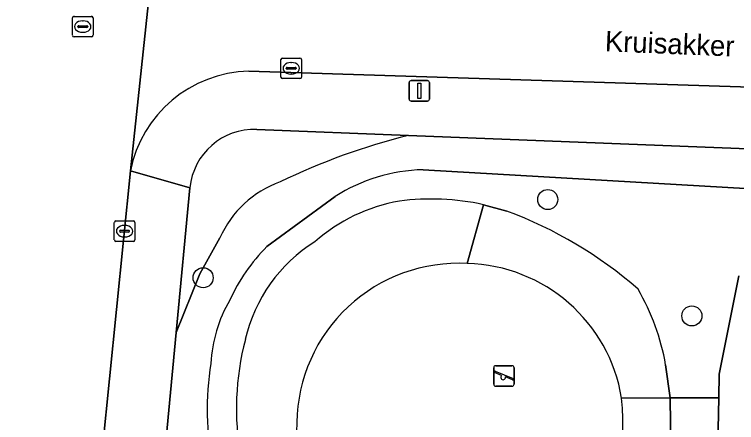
# Model space of a CAD drawing. Extents: x 161354 to 162026, y 386504 to 387460.
# Drawn here: x 161786.68 to 161821.9, y 386671.93 to 386691.82 of the extents above; entities that cross this region are included whole.
import ezdxf

# ---------------------------------------------------------------- set-up
doc = ezdxf.new("R2010")
doc.units = 0
for name, color, linetype in [('IMGEO_Boom', 7, 'Continuous'), ('IMGEO_Groenvoorziening', 7, 'Continuous'), ('IMGEO_Kolk', 7, 'Continuous'), ('IMGEO_Lichtmast', 7, 'Continuous'), ('IMGEO_Openbare_ruimte_label', 7, 'Continuous'), ('IMGEO_Rijbaan_lokaal_open', 7, 'Continuous'), ('IMGEO_Rioolput', 7, 'Continuous'), ('IMGEO_Speelvoorziening', 7, 'Continuous'), ('IMGEO_Terreindeel_zand', 7, 'Continuous'), ('IMGEO_Voetpad_open', 7, 'Continuous')]:
    doc.layers.add(name, color=color, linetype=linetype)

msp = doc.modelspace()

# ---------------------------------------------------------------- linework, layer by layer
at = {"layer": 'IMGEO_Boom'}
for centre in [(161812.691, 386682.799), (161795.883, 386678.989), (161819.719, 386677.127)]:
    msp.add_circle(centre, 0.489, dxfattribs=at)
at = {"layer": 'IMGEO_Groenvoorziening'}
for points in [[(161805.898, 386685.926), (161798.5, 386686.219)], [(161847.67, 386684.273), (161805.898, 386685.926)], [(161806.613, 386684.252), (161823.71, 386683.249), (161830.869, 386683.049), (161844.527, 386682.094)], [(161844.527, 386682.094), (161830.869, 386683.049), (161823.71, 386683.249), (161806.613, 386684.252)], [(161795.239, 386683.365), (161794.575, 386676.324), (161795.73, 386679.18), (161796.7, 386680.929)], [(161798.996, 386680.503), (161802.318, 386682.944)], [(161802.318, 386682.944), (161798.996, 386680.503)], [(161810.694, 386682.234), (161809.555, 386682.549), (161808.768, 386679.681)], [(161808.768, 386679.681), (161809.555, 386682.549)], [(161809.555, 386682.549), (161810.694, 386682.234)], [(161796.7, 386680.929), (161795.73, 386679.18), (161794.575, 386676.324), (161793.779, 386667.892), (161795.722, 386664.664), (161797.941, 386662.551), (161798.786, 386661.861), (161800.731, 386660.857), (161802.779, 386660.084)], [(161818.44, 386674.743), (161818.659, 386673.135), (161821.032, 386673.136), (161821.057, 386674.288), (161822.014, 386679.075)], [(161822.014, 386679.075), (161821.057, 386674.288), (161821.032, 386673.136), (161820.786, 386661.643), (161820.598, 386660.631), (161820.986, 386660.626), (161821.325, 386660.557), (161821.661, 386660.288), (161821.818, 386659.888), (161821.756, 386659.468), (161822.073, 386655.022), (161822.3, 386654.156), (161822.694, 386653.609), (161823.442, 386653.118), (161824.186, 386652.971), (161830.95, 386651.973), (161830.894, 386650.104), (161840.176, 386650.249), (161841.466, 386650.603), (161843.451, 386650.661)], [(161816.293, 386673.121), (161818.659, 386673.135), (161818.44, 386674.743)], [(161818.392, 386663.44), (161818.242, 386664.216), (161817.169, 386666.136), (161818.703, 386669.37), (161818.659, 386673.135), (161816.293, 386673.121)]]:
    msp.add_lwpolyline(points, dxfattribs=at)
msp.add_lwpolyline([(161820.598, 386660.631), (161820.786, 386661.643), (161821.032, 386673.136), (161818.659, 386673.135), (161818.703, 386669.37), (161817.169, 386666.136), (161818.242, 386664.216), (161818.636, 386664.494), (161818.71, 386664.406), (161818.829, 386664.245), (161818.933, 386664.073), (161819.021, 386663.893), (161819.093, 386663.705), (161819.147, 386663.512), (161819.185, 386663.315), (161819.204, 386663.115), (161819.205, 386662.914), (161819.189, 386662.714), (161819.12, 386660.65)], close=True, dxfattribs=at)
for centre, radius, start, end in [((161798.377, 386683.069), 3.152, 87.7683, 174.616), ((161813.57, 386654.997), 31.866, 103.9305, 115.9269), ((161813.57, 386654.997), 31.866, 103.9305, 115.9269), ((161806.809, 386675.902), 8.353, 91.3471, 122.5281), ((161806.809, 386675.902), 8.353, 91.3471, 122.5281), ((161801.34, 386678.877), 5.073, 109.6111, 156.1422), ((161801.34, 386678.877), 5.073, 109.6111, 156.1422), ((161807.029, 386671.17), 11.656, 77.4838, 97.7699), ((161807.029, 386671.17), 11.656, 77.4838, 97.7699), ((161806.915, 386674.383), 8.463, 99.9455, 131.2904), ((161806.915, 386674.383), 8.463, 99.9455, 131.2904), ((161803.601, 386663.018), 20.483, 48.8001, 69.7396), ((161803.601, 386663.018), 20.483, 48.8001, 69.7396), ((161805.349, 386674.297), 7.596, 121.9498, 167.2526), ((161805.349, 386674.297), 7.596, 121.9498, 167.2526), ((161805.019, 386674.39), 8.582, 134.5779, 155.9109), ((161805.019, 386674.39), 8.582, 134.5779, 155.9109), ((161808.334, 386671.809), 7.884, 86.8475, 179.125), ((161808.568, 386671.855), 7.828, 9.3036, 88.5352), ((161807.712, 386672.913), 10.883, 9.6798, 30.4585), ((161807.712, 386672.913), 10.883, 9.6798, 30.4585), ((161802.972, 386674.481), 6.718, 149.4749, 177.2017), ((161802.972, 386674.481), 6.718, 149.4749, 177.2017), ((161810.952, 386672.583), 13.445, 165.397, 189.903), ((161810.952, 386672.583), 13.445, 165.397, 189.903), ((161809.763, 386672.557), 13.687, 170.5283, 191.7045), ((161809.763, 386672.557), 13.687, 170.5283, 191.7045), ((161807.546, 386672.061), 8.811, 315.5422, 6.9094), ((161808.158, 386671.423), 7.724, 176.2445, 280.9606)]:
    msp.add_arc(centre, radius, start, end, dxfattribs=at)
at = {"layer": 'IMGEO_Kolk'}
for p, q in [((161799.679, 386688.772), (161799.679, 386689.624)), ((161799.754, 386689.698), (161800.606, 386689.698)), ((161800.167, 386689.478), (161800.192, 386689.478)), ((161800.68, 386689.624), (161800.68, 386688.772)), ((161799.938, 386689.192), (161799.938, 386689.204)), ((161800.376, 386689.155), (161799.978, 386689.155)), ((161799.981, 386689.241), (161800.379, 386689.241)), ((161800.422, 386689.204), (161800.422, 386689.192)), ((161800.19, 386688.918), (161800.165, 386688.918)), ((161800.606, 386688.698), (161799.754, 386688.698)), ((161791.627, 386681.758), (161792.479, 386681.758)), ((161791.552, 386680.832), (161791.552, 386681.684)), ((161792.04, 386681.538), (161792.065, 386681.538)), ((161792.553, 386681.684), (161792.553, 386680.832)), ((161791.811, 386681.252), (161791.811, 386681.264)), ((161792.249, 386681.215), (161791.851, 386681.215)), ((161791.854, 386681.301), (161792.252, 386681.301)), ((161792.295, 386681.264), (161792.295, 386681.252)), ((161792.479, 386680.758), (161791.627, 386680.758)), ((161792.063, 386680.978), (161792.038, 386680.978))]:
    msp.add_line(p, q, dxfattribs=at)
for points in [[(161799.679, 386688.772), (161799.679, 386689.624)], [(161799.754, 386689.698), (161800.606, 386689.698)], [(161800.68, 386689.624), (161800.68, 386688.772)], [(161800.606, 386688.698), (161799.754, 386688.698)], [(161791.627, 386681.758), (161792.479, 386681.758)], [(161791.552, 386680.832), (161791.552, 386681.684)], [(161792.553, 386681.684), (161792.553, 386680.832)], [(161792.479, 386680.758), (161791.627, 386680.758)]]:
    msp.add_lwpolyline(points, dxfattribs=at)
for centre, radius, start, end in [((161799.756, 386689.622), 0.0765, 91.552, 178.448), ((161799.756, 386689.622), 0.0765, 91.552, 178.448), ((161800.604, 386689.622), 0.0765, 1.552, 88.448), ((161800.604, 386689.622), 0.0765, 1.552, 88.448), ((161799.978, 386689.201), 0.0403, 85.8775, 175.7526), ((161799.975, 386689.191), 0.0366, 178.938, 274.7102), ((161800.379, 386689.198), 0.043, 264.8664, 352.4533), ((161800.383, 386689.203), 0.0386, 1.7309, 96.639), ((161799.756, 386688.774), 0.0765, 181.552, 268.448), ((161799.756, 386688.774), 0.0765, 181.552, 268.448), ((161800.604, 386688.774), 0.0765, 271.552, 358.448), ((161800.604, 386688.774), 0.0765, 271.552, 358.448), ((161791.629, 386681.682), 0.0765, 91.552, 178.448), ((161791.629, 386681.682), 0.0765, 91.552, 178.448), ((161792.477, 386681.682), 0.0765, 1.552, 88.448), ((161792.477, 386681.682), 0.0765, 1.552, 88.448), ((161791.851, 386681.261), 0.0403, 85.8775, 175.7526), ((161791.848, 386681.251), 0.0366, 178.938, 274.7102), ((161792.252, 386681.258), 0.043, 264.8664, 352.4533), ((161792.256, 386681.263), 0.0386, 1.7309, 96.639), ((161791.629, 386680.834), 0.0765, 181.552, 268.448), ((161791.629, 386680.834), 0.0765, 181.552, 268.448), ((161792.477, 386680.834), 0.0765, 271.552, 358.448), ((161792.477, 386680.834), 0.0765, 271.552, 358.448)]:
    msp.add_arc(centre, radius, start, end, dxfattribs=at)
for centre, major_axis, ratio, start_param, end_param in [((161800.166, 386689.198), (-0.387, 0.002), 0.722429, 4.712389, 7.853982), ((161800.191, 386689.198), (-0.39, 0.002), 0.717154, 1.570796, 4.712389), ((161792.039, 386681.258), (-0.387, 0.002), 0.722429, 4.712389, 7.853982), ((161792.064, 386681.258), (-0.39, 0.002), 0.717154, 1.570796, 4.712389)]:
    msp.add_ellipse(centre, major_axis=major_axis, ratio=ratio, start_param=start_param, end_param=end_param, dxfattribs=at)
at = {"layer": 'IMGEO_Lichtmast'}
for p, q in [((161805.931, 386687.7), (161805.931, 386688.5)), ((161805.931, 386688.5), (161805.931, 386687.7)), ((161806.031, 386688.6), (161806.821, 386688.6)), ((161806.821, 386688.6), (161806.031, 386688.6)), ((161806.921, 386688.5), (161806.921, 386687.7)), ((161806.921, 386687.7), (161806.921, 386688.5)), ((161806.821, 386687.6), (161806.031, 386687.6)), ((161806.031, 386687.6), (161806.821, 386687.6))]:
    msp.add_line(p, q, dxfattribs=at)
msp.add_lwpolyline([(161806.351, 386688.475), (161806.501, 386688.475), (161806.501, 386687.725), (161806.351, 386687.725), (161806.351, 386688.475)], dxfattribs=at)
for centre, start, end in [((161806.031, 386688.5), 90, 180), ((161806.031, 386688.5), 90, 180), ((161806.821, 386688.5), 0, 90), ((161806.821, 386688.5), 360, 90), ((161806.031, 386687.7), 180, 270), ((161806.031, 386687.7), 180, 270), ((161806.821, 386687.7), 270, 0), ((161806.821, 386687.7), 270, 0)]:
    msp.add_arc(centre, 0.1, start, end, dxfattribs=at)
at = {"layer": 'IMGEO_Rijbaan_lokaal_open'}
msp.add_lwpolyline([(161798.13, 386741.172), (161798.266, 386742.482), (161799.047, 386750), (161799.477, 386754.186), (161801.237, 386771.333), (161794.403, 386771.693), (161792.01, 386750), (161789.803, 386728.701), (161788.482, 386715.948), (161786.624, 386698.019), (161784.434, 386674.841), (161784.094, 386671.248), (161782.825, 386657.818), (161789.606, 386657.165), (161792.334, 386684.195), (161794.081, 386700.543), (161794.13, 386700.862), (161794.961, 386709.575), (161796.448, 386724.974), (161796.589, 386726.34)], close=True, dxfattribs=at)
for points in [[(161794.13, 386700.862), (161794.081, 386700.543), (161792.334, 386684.195)], [(161798.109, 386689.06), (161823.113, 386688.258), (161847.557, 386687.271), (161847.757, 386692.233)]]:
    msp.add_lwpolyline(points, dxfattribs=at)
msp.add_arc((161798.273, 386683.005), 6.058, 91.5558, 168.6674, dxfattribs=at)
at = {"layer": 'IMGEO_Rioolput'}
for p, q in [((161789.511, 386690.804), (161789.511, 386691.656)), ((161789.586, 386691.73), (161790.438, 386691.73)), ((161790.512, 386691.656), (161790.512, 386690.804)), ((161789.77, 386691.224), (161789.77, 386691.236)), ((161789.813, 386691.273), (161790.211, 386691.273)), ((161789.999, 386691.51), (161790.024, 386691.51)), ((161790.254, 386691.236), (161790.254, 386691.224)), ((161790.208, 386691.187), (161789.81, 386691.187)), ((161790.022, 386690.95), (161789.997, 386690.95)), ((161790.438, 386690.73), (161789.586, 386690.73))]:
    msp.add_line(p, q, dxfattribs=at)
for points in [[(161789.511, 386690.804), (161789.511, 386691.656)], [(161789.586, 386691.73), (161790.438, 386691.73)], [(161790.512, 386691.656), (161790.512, 386690.804)], [(161790.438, 386690.73), (161789.586, 386690.73)]]:
    msp.add_lwpolyline(points, dxfattribs=at)
for centre, radius, start, end in [((161789.588, 386691.654), 0.0765, 91.552, 178.448), ((161789.588, 386691.654), 0.0765, 91.552, 178.448), ((161790.436, 386691.654), 0.0765, 1.552, 88.448), ((161790.436, 386691.654), 0.0765, 1.552, 88.448), ((161789.81, 386691.233), 0.0403, 85.8775, 175.7526), ((161790.215, 386691.235), 0.0386, 1.7309, 96.639), ((161789.807, 386691.223), 0.0366, 178.938, 274.7102), ((161790.211, 386691.23), 0.043, 264.8664, 352.4533), ((161789.588, 386690.806), 0.0765, 181.552, 268.448), ((161789.588, 386690.806), 0.0765, 181.552, 268.448), ((161790.436, 386690.806), 0.0765, 271.552, 358.448), ((161790.436, 386690.806), 0.0765, 271.552, 358.448)]:
    msp.add_arc(centre, radius, start, end, dxfattribs=at)
for centre, major_axis, ratio, start_param, end_param in [((161789.998, 386691.23), (-0.387, 0.002), 0.722429, 4.712389, 7.853982), ((161790.023, 386691.23), (-0.39, 0.002), 0.717154, 1.570796, 4.712389)]:
    msp.add_ellipse(centre, major_axis=major_axis, ratio=ratio, start_param=start_param, end_param=end_param, dxfattribs=at)
at = {"layer": 'IMGEO_Speelvoorziening'}
for p, q in [((161810.155, 386674.701), (161810.945, 386674.701)), ((161810.945, 386674.701), (161810.155, 386674.701)), ((161810.055, 386673.801), (161810.055, 386674.601)), ((161810.055, 386674.601), (161810.055, 386673.801)), ((161810.438, 386674.229), (161810.099, 386674.366)), ((161810.124, 386674.426), (161811, 386674.073)), ((161811.045, 386674.601), (161811.045, 386673.801)), ((161811.045, 386673.801), (161811.045, 386674.601)), ((161810.976, 386674.013), (161810.636, 386674.15)), ((161810.945, 386673.701), (161810.155, 386673.701)), ((161810.155, 386673.701), (161810.945, 386673.701))]:
    msp.add_line(p, q, dxfattribs=at)
for centre, radius, start, end in [((161810.155, 386674.601), 0.1, 90, 180), ((161810.155, 386674.601), 0.1, 90, 180), ((161810.945, 386674.601), 0.1, 0, 90), ((161810.945, 386674.601), 0.1, 360, 90), ((161810.112, 386674.396), 0.0327, 68.078, 248.078), ((161810.517, 386674.139), 0.12, 130.9928, 5.1632), ((161810.988, 386674.043), 0.0327, 248.078, 68.078), ((161810.155, 386673.801), 0.1, 180, 270), ((161810.155, 386673.801), 0.1, 180, 270), ((161810.945, 386673.801), 0.1, 270, 0), ((161810.945, 386673.801), 0.1, 270, 0)]:
    msp.add_arc(centre, radius, start, end, dxfattribs=at)
at = {"layer": 'IMGEO_Terreindeel_zand'}
for centre, radius, start, end in [((161808.334, 386671.809), 7.884, 86.8475, 179.125), ((161808.568, 386671.855), 7.828, 9.3036, 88.5352), ((161807.546, 386672.061), 8.811, 315.5422, 6.9094), ((161808.158, 386671.423), 7.724, 176.2445, 280.9606)]:
    msp.add_arc(centre, radius, start, end, dxfattribs=at)
at = {"layer": 'IMGEO_Voetpad_open'}
for points in [[(161848.089, 386687.25), (161847.557, 386687.271), (161823.113, 386688.258), (161798.109, 386689.06)], [(161798.5, 386686.219), (161805.898, 386685.926), (161847.67, 386684.273)], [(161793.779, 386667.892), (161794.575, 386676.324), (161795.239, 386683.365), (161792.334, 386684.195), (161789.606, 386657.165), (161789.315, 386654.342), (161789.036, 386652.458)], [(161792.334, 386684.195), (161795.239, 386683.365)]]:
    msp.add_lwpolyline(points, dxfattribs=at)
for centre, radius, start, end in [((161798.273, 386683.005), 6.058, 91.5558, 168.6674), ((161798.377, 386683.069), 3.152, 87.7683, 174.616)]:
    msp.add_arc(centre, radius, start, end, dxfattribs=at)

# ---------------------------------------------------------------- texts
at = {"layer": 'IMGEO_Openbare_ruimte_label'}
msp.add_text('Kruisakker', height=1, rotation=357.6498, dxfattribs=at).set_placement((161815.464, 386690.028))

doc.saveas('drawing.dxf')
